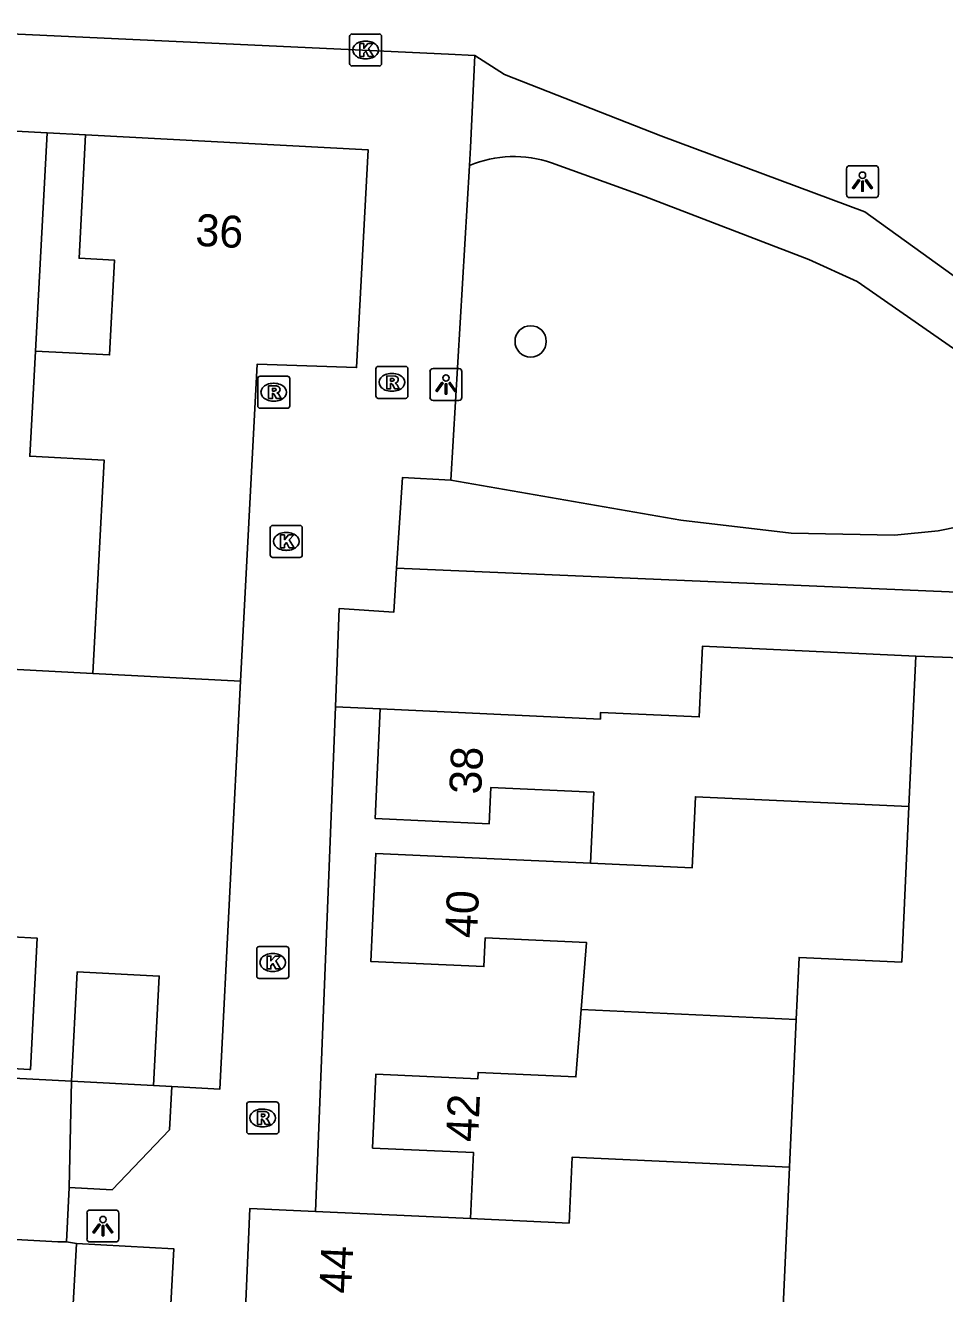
# Model space of a CAD drawing. Extents: x 162990 to 165007, y 383433 to 384336.
# Drawn here: x 164531.43 to 164560.18, y 383866.92 to 383906.57 of the extents above; entities that cross this region are included whole.
import ezdxf

# ---------------------------------------------------------------- set-up
doc = ezdxf.new("R2010")
doc.units = 0
for name, color, linetype in [('IMGEO_Boom', 7, 'Continuous'), ('IMGEO_Groenvoorziening', 7, 'Continuous'), ('IMGEO_Kolk', 7, 'Continuous'), ('IMGEO_Lichtpunt', 7, 'Continuous'), ('IMGEO_Muur', 7, 'Continuous'), ('IMGEO_Pand', 7, 'Continuous'), ('IMGEO_Pand_nummerreeks', 7, 'Continuous'), ('IMGEO_Parkeervlak_open', 7, 'Continuous'), ('IMGEO_Rijbaan_lokaal_open', 7, 'Continuous'), ('IMGEO_Rioolput', 7, 'Continuous'), ('IMGEO_Voetpad_gesloten', 7, 'Continuous'), ('IMGEO_Voetpad_open', 7, 'Continuous')]:
    doc.layers.add(name, color=color, linetype=linetype)

msp = doc.modelspace()

# ---------------------------------------------------------------- linework, layer by layer
at = {"layer": 'IMGEO_Boom'}
msp.add_circle((164547.233, 383896.693), 0.489, dxfattribs=at)
at = {"layer": 'IMGEO_Groenvoorziening'}
for points in [[(164565.49, 383892.966), (164563.876, 383891.991), (164562.62, 383891.447), (164561.315, 383891.037), (164559.974, 383890.766), (164558.612, 383890.636), (164555.38, 383890.695), (164551.933, 383891.108), (164544.741, 383892.354)], [(164543.041, 383889.601), (164569.327, 383888.474), (164570.981, 383886.392), (164569.775, 383856.095)], [(164568.672, 383874.9), (164569.251, 383886.475), (164559.275, 383886.856)], [(164541.125, 383885.269), (164542.523, 383885.201)], [(164535.439, 383873.425), (164536.011, 383873.395)]]:
    msp.add_lwpolyline(points, dxfattribs=at)
at = {"layer": 'IMGEO_Kolk'}
for p, q in [((164541.572, 383905.376), (164541.572, 383906.228)), ((164541.647, 383906.302), (164542.499, 383906.302)), ((164542.06, 383906.082), (164542.085, 383906.082)), ((164542.573, 383906.228), (164542.573, 383905.376)), ((164542.499, 383905.302), (164541.647, 383905.302)), ((164542.083, 383905.522), (164542.058, 383905.522)), ((164539.165, 383890.94), (164540.017, 383890.94)), ((164539.09, 383890.014), (164539.09, 383890.866)), ((164539.578, 383890.72), (164539.603, 383890.72)), ((164540.091, 383890.866), (164540.091, 383890.014)), ((164539.601, 383890.16), (164539.576, 383890.16)), ((164540.017, 383889.94), (164539.165, 383889.94)), ((164538.667, 383876.849), (164538.667, 383877.701)), ((164538.742, 383877.775), (164539.594, 383877.775)), ((164539.155, 383877.555), (164539.18, 383877.555)), ((164539.668, 383877.701), (164539.668, 383876.849)), ((164539.594, 383876.775), (164538.742, 383876.775)), ((164539.178, 383876.995), (164539.153, 383876.995))]:
    msp.add_line(p, q, dxfattribs=at)
for points in [[(164541.572, 383905.376), (164541.572, 383906.228)], [(164541.647, 383906.302), (164542.499, 383906.302)], [(164541.893, 383906.002), (164542.016, 383906.002), (164542.016, 383905.851), (164542.146, 383906.002), (164542.31, 383906.002), (164542.164, 383905.851), (164542.317, 383905.602), (164542.165, 383905.602), (164542.08, 383905.766), (164542.016, 383905.699), (164542.016, 383905.602), (164541.893, 383905.602), (164541.893, 383906.002)], [(164542.573, 383906.228), (164542.573, 383905.376)], [(164542.499, 383905.302), (164541.647, 383905.302)], [(164539.165, 383890.94), (164540.017, 383890.94)], [(164539.09, 383890.014), (164539.09, 383890.866)], [(164539.411, 383890.64), (164539.534, 383890.64), (164539.534, 383890.489), (164539.664, 383890.64), (164539.828, 383890.64), (164539.682, 383890.489), (164539.835, 383890.24), (164539.683, 383890.24), (164539.598, 383890.404), (164539.534, 383890.337), (164539.534, 383890.24), (164539.411, 383890.24), (164539.411, 383890.64)], [(164540.091, 383890.866), (164540.091, 383890.014)], [(164540.017, 383889.94), (164539.165, 383889.94)], [(164538.667, 383876.849), (164538.667, 383877.701)], [(164538.742, 383877.775), (164539.594, 383877.775)], [(164538.988, 383877.475), (164539.111, 383877.475), (164539.111, 383877.324), (164539.241, 383877.475), (164539.405, 383877.475), (164539.259, 383877.324), (164539.412, 383877.075), (164539.26, 383877.075), (164539.175, 383877.239), (164539.111, 383877.172), (164539.111, 383877.075), (164538.988, 383877.075), (164538.988, 383877.475)], [(164539.668, 383877.701), (164539.668, 383876.849)], [(164539.594, 383876.775), (164538.742, 383876.775)]]:
    msp.add_lwpolyline(points, dxfattribs=at)
for centre, start, end in [((164541.649, 383906.226), 91.552, 178.448), ((164541.649, 383906.226), 91.552, 178.448), ((164542.497, 383906.226), 1.552, 88.448), ((164542.497, 383906.226), 1.552, 88.448), ((164541.649, 383905.378), 181.552, 268.448), ((164541.649, 383905.378), 181.552, 268.448), ((164542.497, 383905.378), 271.552, 358.448), ((164542.497, 383905.378), 271.552, 358.448), ((164539.167, 383890.864), 91.552, 178.448), ((164539.167, 383890.864), 91.552, 178.448), ((164540.015, 383890.864), 1.552, 88.448), ((164540.015, 383890.864), 1.552, 88.448), ((164539.167, 383890.016), 181.552, 268.448), ((164539.167, 383890.016), 181.552, 268.448), ((164540.015, 383890.016), 271.552, 358.448), ((164540.015, 383890.016), 271.552, 358.448), ((164538.744, 383877.699), 91.552, 178.448), ((164538.744, 383877.699), 91.552, 178.448), ((164539.592, 383877.699), 1.552, 88.448), ((164539.592, 383877.699), 1.552, 88.448), ((164538.744, 383876.851), 181.552, 268.448), ((164538.744, 383876.851), 181.552, 268.448), ((164539.592, 383876.851), 271.552, 358.448), ((164539.592, 383876.851), 271.552, 358.448)]:
    msp.add_arc(centre, 0.0765, start, end, dxfattribs=at)
for centre, major_axis, ratio, start_param, end_param in [((164542.059, 383905.802), (-0.387, 0.002), 0.722429, 4.712389, 7.853982), ((164542.084, 383905.802), (-0.39, 0.002), 0.717154, 1.570796, 4.712389), ((164539.577, 383890.44), (-0.387, 0.002), 0.722429, 4.712389, 7.853982), ((164539.602, 383890.44), (-0.39, 0.002), 0.717154, 1.570796, 4.712389), ((164539.154, 383877.275), (-0.387, 0.002), 0.722429, 4.712389, 7.853982), ((164539.179, 383877.275), (-0.39, 0.002), 0.717154, 1.570796, 4.712389)]:
    msp.add_ellipse(centre, major_axis=major_axis, ratio=ratio, start_param=start_param, end_param=end_param, dxfattribs=at)
at = {"layer": 'IMGEO_Lichtpunt'}
for p, q in [((164557.111, 383902.09), (164557.111, 383901.283)), ((164557.111, 383902.09), (164557.111, 383901.283)), ((164558.013, 383902.185), (164557.205, 383902.185)), ((164558.013, 383902.185), (164557.205, 383902.185)), ((164558.107, 383901.283), (164558.107, 383902.09)), ((164558.107, 383901.283), (164558.107, 383902.09)), ((164557.205, 383901.189), (164558.013, 383901.189)), ((164557.205, 383901.189), (164558.013, 383901.189)), ((164544.086, 383895.75), (164544.086, 383894.943)), ((164544.086, 383895.75), (164544.086, 383894.943)), ((164544.988, 383895.845), (164544.18, 383895.845)), ((164544.988, 383895.845), (164544.18, 383895.845)), ((164545.082, 383894.943), (164545.082, 383895.75)), ((164545.082, 383894.943), (164545.082, 383895.75)), ((164544.18, 383894.849), (164544.988, 383894.849)), ((164544.18, 383894.849), (164544.988, 383894.849)), ((164534.261, 383869.536), (164533.453, 383869.536)), ((164534.261, 383869.536), (164533.453, 383869.536)), ((164533.359, 383869.441), (164533.359, 383868.634)), ((164533.359, 383869.441), (164533.359, 383868.634)), ((164534.355, 383868.634), (164534.355, 383869.441)), ((164534.355, 383868.634), (164534.355, 383869.441)), ((164533.453, 383868.54), (164534.261, 383868.54)), ((164533.453, 383868.54), (164534.261, 383868.54))]:
    msp.add_line(p, q, dxfattribs=at)
for points in [[(164557.485, 383901.754), (164557.524, 383901.726), (164557.336, 383901.464), (164557.298, 383901.491), (164557.485, 383901.754)], [(164557.587, 383901.706), (164557.634, 383901.706), (164557.634, 383901.384), (164557.587, 383901.384), (164557.587, 383901.706)], [(164557.697, 383901.726), (164557.735, 383901.753), (164557.922, 383901.491), (164557.883, 383901.463), (164557.697, 383901.726)], [(164544.46, 383895.414), (164544.499, 383895.386), (164544.311, 383895.124), (164544.273, 383895.151), (164544.46, 383895.414)], [(164544.562, 383895.366), (164544.609, 383895.366), (164544.609, 383895.044), (164544.562, 383895.044), (164544.562, 383895.366)], [(164544.672, 383895.386), (164544.71, 383895.413), (164544.897, 383895.151), (164544.858, 383895.123), (164544.672, 383895.386)], [(164533.733, 383869.105), (164533.772, 383869.077), (164533.584, 383868.815), (164533.546, 383868.842), (164533.733, 383869.105)], [(164533.945, 383869.077), (164533.983, 383869.104), (164534.17, 383868.842), (164534.131, 383868.814), (164533.945, 383869.077)], [(164533.835, 383869.057), (164533.882, 383869.057), (164533.882, 383868.735), (164533.835, 383868.735), (164533.835, 383869.057)]]:
    msp.add_lwpolyline(points, dxfattribs=at)
for centre in [(164557.61, 383901.888), (164544.585, 383895.548), (164533.858, 383869.239)]:
    msp.add_circle(centre, 0.0994, dxfattribs=at)
for centre, start, end in [((164557.205, 383902.09), 90, 180), ((164557.205, 383902.09), 90, 180), ((164558.013, 383902.09), 0, 90), ((164558.013, 383902.09), 0, 90), ((164557.205, 383901.283), 180, 270), ((164557.205, 383901.283), 180, 270), ((164558.013, 383901.283), 270, 0), ((164558.013, 383901.283), 270, 360), ((164544.18, 383895.75), 90, 180), ((164544.18, 383895.75), 90, 180), ((164544.988, 383895.75), 0, 90), ((164544.988, 383895.75), 0, 90), ((164544.18, 383894.943), 180, 270), ((164544.18, 383894.943), 180, 270), ((164544.988, 383894.943), 270, 0), ((164544.988, 383894.943), 270, 360), ((164533.453, 383869.441), 90, 180), ((164533.453, 383869.441), 90, 180), ((164534.261, 383869.441), 0, 90), ((164534.261, 383869.441), 0, 90), ((164533.453, 383868.634), 180, 270), ((164533.453, 383868.634), 180, 270), ((164534.261, 383868.634), 270, 0), ((164534.261, 383868.634), 270, 360)]:
    msp.add_arc(centre, 0.0946, start, end, dxfattribs=at)
at = {"layer": 'IMGEO_Muur'}
msp.add_lwpolyline([(164537.508, 383873.315), (164538.16, 383886.068)], dxfattribs=at)
at = {"layer": 'IMGEO_Pand'}
for points in [[(164528.777, 383903.386), (164532.108, 383903.21)], [(164531.747, 383896.391), (164532.108, 383903.21)], [(164533.313, 383903.149), (164533.109, 383899.289), (164534.222, 383899.23), (164534.065, 383896.268), (164531.747, 383896.391)], [(164533.313, 383903.149), (164542.151, 383902.683), (164541.792, 383895.873), (164538.684, 383895.982), (164538.16, 383886.068)], [(164533.544, 383886.312), (164533.893, 383892.981), (164531.569, 383893.104), (164531.747, 383896.391)], [(164533.544, 383886.312), (164528.618, 383886.573), (164528.787, 383889.765), (164526.793, 383889.871)], [(164559.275, 383886.856), (164552.607, 383887.161), (164552.506, 383884.953), (164549.422, 383885.094), (164549.413, 383884.886), (164542.523, 383885.201)], [(164559.06, 383882.156), (164559.275, 383886.856)], [(164538.16, 383886.068), (164533.544, 383886.312)], [(164542.523, 383885.201), (164542.366, 383881.779), (164545.939, 383881.615), (164545.99, 383882.746), (164549.204, 383882.599), (164549.103, 383880.381)], [(164549.103, 383880.381), (164552.285, 383880.236), (164552.388, 383882.457), (164559.06, 383882.156)], [(164555.539, 383875.496), (164555.628, 383877.436), (164558.837, 383877.289), (164559.06, 383882.156)], [(164549.103, 383880.381), (164542.39, 383880.686), (164542.235, 383877.308), (164545.773, 383877.146), (164545.814, 383878.05), (164548.978, 383877.905), (164548.812, 383875.802)], [(164526.101, 383874.256), (164531.56, 383873.935), (164531.587, 383873.933), (164531.799, 383878.04), (164526.312, 383878.323), (164526.101, 383874.256)], [(164532.876, 383873.561), (164533.055, 383876.986), (164535.619, 383876.852), (164535.439, 383873.425)], [(164548.812, 383875.802), (164548.647, 383873.7), (164545.591, 383873.84), (164545.582, 383873.64), (164542.396, 383873.786), (164542.291, 383871.474), (164545.451, 383871.33), (164545.357, 383869.271)], [(164548.812, 383875.802), (164555.539, 383875.496)], [(164555.328, 383870.877), (164555.539, 383875.496)], [(164532.876, 383873.561), (164535.439, 383873.425)], [(164555.328, 383870.877), (164548.529, 383871.189), (164548.434, 383869.129), (164545.357, 383869.271)], [(164551.748, 383864.213), (164551.839, 383866.204), (164555.107, 383866.054), (164555.328, 383870.877)], [(164538.301, 383866.188), (164538.456, 383869.586), (164540.509, 383869.492)], [(164545.357, 383869.271), (164540.509, 383869.492)]]:
    msp.add_lwpolyline(points, dxfattribs=at)
at = {"layer": 'IMGEO_Parkeervlak_open'}
for points in [[(164494.323, 383871.716), (164494.533, 383875.545), (164500, 383875.262), (164532.876, 383873.561)], [(164532.798, 383870.238), (164532.876, 383873.561)]]:
    msp.add_lwpolyline(points, dxfattribs=at)
at = {"layer": 'IMGEO_Rijbaan_lokaal_open'}
for points in [[(164532.715, 383868.54), (164532.442, 383868.538), (164524.174, 383868.999)], [(164533.034, 383868.493), (164532.715, 383868.54)], [(164534.332, 383862.909), (164532.727, 383862.983), (164533.034, 383868.493)]]:
    msp.add_lwpolyline(points, dxfattribs=at)
at = {"layer": 'IMGEO_Rioolput'}
for p, q in [((164542.394, 383894.986), (164542.394, 383895.838)), ((164542.469, 383895.912), (164543.321, 383895.912)), ((164542.882, 383895.692), (164542.907, 383895.692)), ((164543.395, 383895.838), (164543.395, 383894.986)), ((164538.698, 383894.676), (164538.698, 383895.528)), ((164538.773, 383895.602), (164539.625, 383895.602)), ((164539.186, 383895.382), (164539.211, 383895.382)), ((164539.699, 383895.528), (164539.699, 383894.676)), ((164543.321, 383894.912), (164542.469, 383894.912)), ((164542.905, 383895.132), (164542.88, 383895.132)), ((164539.625, 383894.602), (164538.773, 383894.602)), ((164539.209, 383894.822), (164539.184, 383894.822)), ((164538.352, 383871.989), (164538.352, 383872.841)), ((164538.427, 383872.915), (164539.279, 383872.915)), ((164538.84, 383872.695), (164538.865, 383872.695)), ((164539.353, 383872.841), (164539.353, 383871.989)), ((164539.279, 383871.915), (164538.427, 383871.915)), ((164538.863, 383872.135), (164538.838, 383872.135))]:
    msp.add_line(p, q, dxfattribs=at)
for points in [[(164542.394, 383894.986), (164542.394, 383895.838)], [(164542.469, 383895.912), (164543.321, 383895.912)], [(164543.395, 383895.838), (164543.395, 383894.986)], [(164538.698, 383894.676), (164538.698, 383895.528)], [(164538.773, 383895.602), (164539.625, 383895.602)], [(164539.287, 383895.3), (164539.035, 383895.302), (164539.035, 383894.902)], [(164539.699, 383895.528), (164539.699, 383894.676)], [(164542.983, 383895.61), (164542.731, 383895.612), (164542.731, 383895.212)], [(164542.731, 383895.212), (164542.855, 383895.212), (164542.855, 383895.374), (164542.866, 383895.374)], [(164542.909, 383895.531), (164542.855, 383895.531), (164542.855, 383895.45)], [(164542.855, 383895.45), (164542.907, 383895.45)], [(164542.913, 383895.345), (164542.984, 383895.212), (164543.124, 383895.212), (164543.059, 383895.338)], [(164539.035, 383894.902), (164539.159, 383894.902), (164539.159, 383895.064), (164539.17, 383895.064)], [(164539.213, 383895.221), (164539.159, 383895.221), (164539.159, 383895.14)], [(164539.159, 383895.14), (164539.211, 383895.14)], [(164539.217, 383895.035), (164539.288, 383894.902), (164539.428, 383894.902), (164539.363, 383895.028)], [(164543.321, 383894.912), (164542.469, 383894.912)], [(164539.625, 383894.602), (164538.773, 383894.602)], [(164538.352, 383871.989), (164538.352, 383872.841)], [(164538.427, 383872.915), (164539.279, 383872.915)], [(164539.353, 383872.841), (164539.353, 383871.989)], [(164538.941, 383872.613), (164538.689, 383872.615), (164538.689, 383872.215)], [(164538.689, 383872.215), (164538.813, 383872.215), (164538.813, 383872.377), (164538.824, 383872.377)], [(164538.867, 383872.534), (164538.813, 383872.534), (164538.813, 383872.453)], [(164538.813, 383872.453), (164538.865, 383872.453)], [(164538.871, 383872.348), (164538.942, 383872.215), (164539.082, 383872.215), (164539.017, 383872.341)], [(164539.279, 383871.915), (164538.427, 383871.915)]]:
    msp.add_lwpolyline(points, dxfattribs=at)
for centre, radius, start, end in [((164542.471, 383895.836), 0.0765, 91.552, 178.448), ((164542.471, 383895.836), 0.0765, 91.552, 178.448), ((164543.319, 383895.836), 0.0765, 1.552, 88.448), ((164543.319, 383895.836), 0.0765, 1.552, 88.448), ((164538.775, 383895.526), 0.0765, 91.552, 178.448), ((164538.775, 383895.526), 0.0765, 91.552, 178.448), ((164539.286, 383895.19), 0.109, 350.3612, 89.416), ((164539.623, 383895.526), 0.0765, 1.552, 88.448), ((164539.623, 383895.526), 0.0765, 1.552, 88.448), ((164542.865, 383895.321), 0.0533, 26.0293, 88.6989), ((164542.891, 383895.639), 0.19, 274.7715, 282.9687), ((164542.915, 383895.435), 0.0964, 77.0061, 93.1865), ((164542.929, 383895.492), 0.0378, 276.6634, 79.6772), ((164542.982, 383895.5), 0.109, 350.3612, 89.416), ((164542.98, 383895.5), 0.112, 277.5842, 350.9817), ((164542.964, 383895.285), 0.108, 29.5134, 73.7905), ((164539.169, 383895.011), 0.0533, 26.0293, 88.6989), ((164539.195, 383895.329), 0.19, 274.7715, 282.9687), ((164539.219, 383895.125), 0.0964, 77.0061, 93.1865), ((164539.233, 383895.182), 0.0378, 276.6634, 79.6772), ((164539.284, 383895.19), 0.112, 277.5842, 350.9817), ((164539.268, 383894.975), 0.108, 29.5134, 73.7905), ((164542.471, 383894.988), 0.0765, 181.552, 268.448), ((164542.471, 383894.988), 0.0765, 181.552, 268.448), ((164543.319, 383894.988), 0.0765, 271.552, 358.448), ((164543.319, 383894.988), 0.0765, 271.552, 358.448), ((164538.775, 383894.678), 0.0765, 181.552, 268.448), ((164538.775, 383894.678), 0.0765, 181.552, 268.448), ((164539.623, 383894.678), 0.0765, 271.552, 358.448), ((164539.623, 383894.678), 0.0765, 271.552, 358.448), ((164538.429, 383872.839), 0.0765, 91.552, 178.448), ((164538.429, 383872.839), 0.0765, 91.552, 178.448), ((164539.277, 383872.839), 0.0765, 1.552, 88.448), ((164539.277, 383872.839), 0.0765, 1.552, 88.448), ((164538.823, 383872.324), 0.0533, 26.0293, 88.6989), ((164538.849, 383872.642), 0.19, 274.7715, 282.9687), ((164538.873, 383872.438), 0.0964, 77.0061, 93.1865), ((164538.887, 383872.495), 0.0378, 276.6634, 79.6772), ((164538.94, 383872.503), 0.109, 350.3612, 89.416), ((164538.938, 383872.503), 0.112, 277.5842, 350.9817), ((164538.922, 383872.288), 0.108, 29.5134, 73.7905), ((164538.429, 383871.991), 0.0765, 181.552, 268.448), ((164538.429, 383871.991), 0.0765, 181.552, 268.448), ((164539.277, 383871.991), 0.0765, 271.552, 358.448), ((164539.277, 383871.991), 0.0765, 271.552, 358.448)]:
    msp.add_arc(centre, radius, start, end, dxfattribs=at)
for centre, major_axis, ratio, start_param, end_param in [((164542.881, 383895.412), (-0.387, 0.002), 0.722429, 4.712389, 7.853982), ((164542.906, 383895.412), (-0.39, 0.002), 0.717154, 1.570796, 4.712389), ((164539.185, 383895.102), (-0.387, 0.002), 0.722429, 4.712389, 7.853982), ((164539.21, 383895.102), (-0.39, 0.002), 0.717154, 1.570796, 4.712389), ((164538.839, 383872.415), (-0.387, 0.002), 0.722429, 4.712389, 7.853982), ((164538.864, 383872.415), (-0.39, 0.002), 0.717154, 1.570796, 4.712389)]:
    msp.add_ellipse(centre, major_axis=major_axis, ratio=ratio, start_param=start_param, end_param=end_param, dxfattribs=at)
at = {"layer": 'IMGEO_Voetpad_gesloten'}
for points in [[(164545.488, 383905.632), (164545.353, 383902.753), (164545.32, 383902.187)], [(164545.488, 383905.632), (164546.419, 383905.033), (164551.304, 383903.123), (164557.686, 383900.742), (164565.734, 383894.95)], [(164547.89, 383902.27), (164550.799, 383901.224), (164555.935, 383899.257), (164557.449, 383898.567), (164565.49, 383892.966)]]:
    msp.add_lwpolyline(points, dxfattribs=at)
msp.add_arc((164546.711, 383898.944), 3.529, 70.4847, 113.2148, dxfattribs=at)
at = {"layer": 'IMGEO_Voetpad_open'}
for points in [[(164525.367, 383906.572), (164544.662, 383905.672), (164545.488, 383905.632)], [(164532.108, 383903.21), (164533.313, 383903.149)], [(164545.32, 383902.187), (164544.741, 383892.354)], [(164544.741, 383892.354), (164543.221, 383892.433), (164543.041, 383889.601)], [(164541.125, 383885.269), (164541.245, 383888.344), (164542.954, 383888.225), (164543.041, 383889.601)], [(164536.011, 383873.395), (164537.508, 383873.315), (164538.16, 383886.068)], [(164540.509, 383869.492), (164541.125, 383885.269)], [(164536.011, 383873.395), (164535.939, 383872.048), (164534.148, 383870.172), (164532.798, 383870.238)], [(164532.798, 383870.238), (164532.715, 383868.54)], [(164533.034, 383868.493), (164536.079, 383868.323), (164535.801, 383863.33)]]:
    msp.add_lwpolyline(points, dxfattribs=at)

# ---------------------------------------------------------------- texts
at = {"layer": 'IMGEO_Pand_nummerreeks'}
for s, rotation, p in [('36', 356.9818, (164536.734, 383899.684)), ('38', 87.3731, (164545.683, 383882.517)), ('40', 87.3728, (164545.551, 383878.024)), ('42', 87.3997, (164545.583, 383871.652)), ('44', 87.3883, (164541.617, 383866.912))]:
    msp.add_text(s, height=1, rotation=rotation, dxfattribs=at).set_placement(p)

doc.saveas('drawing.dxf')
